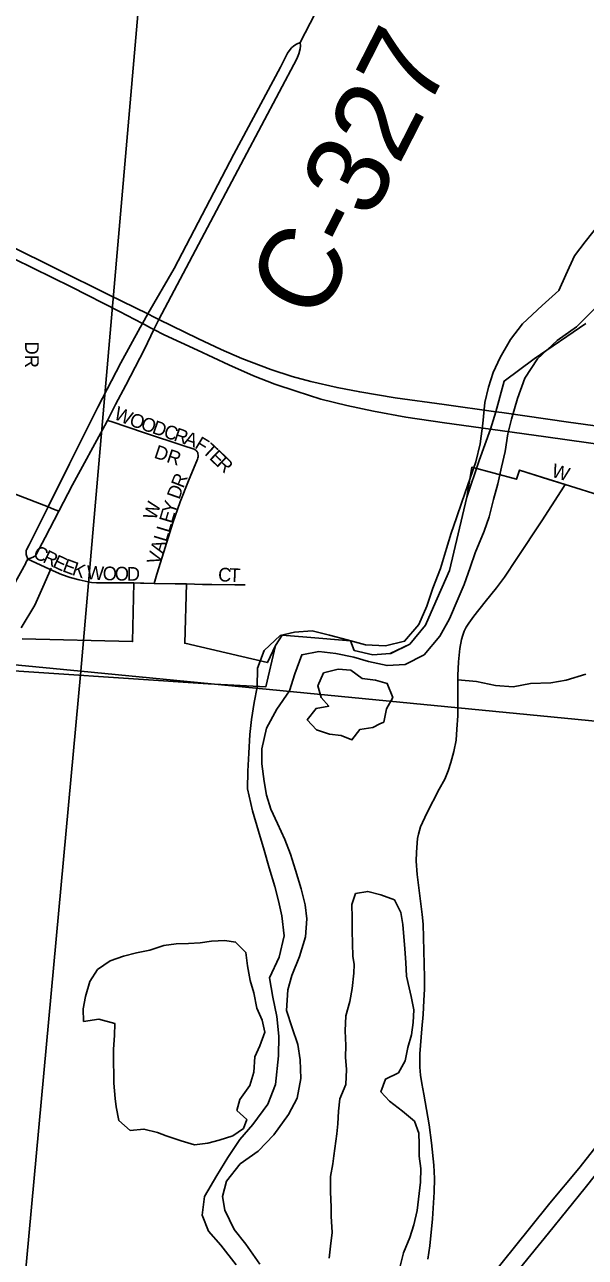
# Model space of a CAD drawing. Extents: x 1410790 to 1770854, y 566777 to 831614.
# Drawn here: x 1588531 to 1590581, y 707901 to 712404 of the extents above; entities that cross this region are included whole.
import ezdxf

# ---------------------------------------------------------------- set-up
doc = ezdxf.new("R2010")
doc.units = 0
for name, color, linetype in [('GM_X_City_Street', 7, 'Continuous'), ('GM_X_City_Street_Text', 7, 'Continuous'), ('GM_X_Corporation', 7, 'Continuous'), ('GM_X_County_Road', 7, 'Continuous'), ('GM_X_County_Road_Text', 7, 'Continuous'), ('GM_X_County_Subdivision', 7, 'Continuous'), ('GM_X_County_Subdivision_Text', 7, 'Continuous'), ('GM_X_Major_River', 7, 'Continuous'), ('GM_X_Minor_Lake', 7, 'Continuous'), ('GM_X_Minor_River', 7, 'Continuous'), ('GM_X_Section', 7, 'Continuous'), ('GM_X_State_Route', 7, 'Continuous'), ('GM_X_Township', 7, 'Continuous'), ('GM_X_Township_Subdivision', 7, 'Continuous'), ('GM_X_Township_Subdivision_Text', 7, 'Continuous'), ('GM_X_US_Route', 7, 'Continuous')]:
    doc.layers.add(name, color=color, linetype=linetype)

msp = doc.modelspace()

# ---------------------------------------------------------------- linework, layer by layer
at = {"layer": 'GM_X_City_Street'}
for points in [[(1590339.5, 710777), (1590447.4, 710742.5), (1590506.6, 710724.1)], [(1590005.1, 707894.5), (1590012.3, 707943.3), (1590022.3, 708041.4), (1590028.2, 708139.8), (1590028.8, 708189), (1590026.4, 708238.2), (1590018.8, 708320), (1590009.8, 708385.1), (1589989.8, 708497), (1589982.7, 708536.9), (1589978.1, 708566.6), (1589975.8, 708595.8), (1589975.7, 708645.1), (1589982.7, 708735.6), (1589987.4, 708788.1), (1589990.6, 708839.7), (1589992.1, 708881.2), (1589992.1, 708923.4), (1589988.2, 709118.2), (1589984, 709153.2), (1589965.4, 709299.8), (1589962.4, 709349), (1589963.4, 709381.8), (1589967.5, 709431), (1589970.9, 709447), (1589978, 709473.4), (1590001.5, 709523.5), (1590046.8, 709610.9), (1590066.4, 709647.9), (1590079.7, 709678.4), (1590089.1, 709708.9), (1590100.1, 709748.9), (1590107.9, 709790.3), (1590111.2, 709830.3), (1590114.1, 709879.5), (1590115, 709975), (1590115.1, 710027.3), (1590116.5, 710076.5), (1590121.6, 710125.5), (1590127.6, 710157.9), (1590132.2, 710173.6), (1590138.1, 710188.9), (1590145.5, 710203.5), (1590154.1, 710217.4), (1590173.5, 710244), (1590214.5, 710295.3), (1590255.8, 710346.4), (1590284.9, 710386.1), (1590330.6, 710454.2), (1590421.2, 710591.2), (1590492.2, 710701.8), (1590506.6, 710724.1)], [(1590506.6, 710724.1), (1590647.4, 710680.2), (1590650.9, 710679.2), (1590943.5, 710587.6), (1591041.2, 710556.9), (1591080.9, 710544.2), (1591165, 710517.2), (1591283.1, 710477.3)]]:
    msp.add_lwpolyline(points, dxfattribs=at)
at = {"layer": 'GM_X_Corporation'}
msp.add_lwpolyline([(1588521.7, 710161.1), (1588925.8, 710150.3), (1588930.4, 710364.7), (1589005, 710362.9), (1589122.4, 710361.3), (1589116.2, 710144.2), (1589418.4, 710073.8), (1589447.5, 710135.8), (1589472.1, 710174.5), (1589562.7, 710166.8), (1589721.9, 710153.3), (1589735.7, 710117.9), (1589803.5, 710102.2), (1589867.2, 710106.5), (1589869.7, 710106.7), (1589938.7, 710141.2), (1589996.4, 710210.1), (1590026, 710277.5), (1590084.3, 710410.3), (1590147.6, 710678), (1590165.3, 710787.1), (1590329.2, 710743.3), (1590339.5, 710777), (1590506.6, 710724.1), (1590647.4, 710680.2)], dxfattribs=at)
at = {"layer": 'GM_X_County_Road'}
for points in [[(1589538.1, 712339.4), (1589630, 712516.7), (1589863.9, 712957.5)], [(1588981.5, 711348.1), (1589077.9, 711513.7), (1589296.2, 711930.5), (1589465.7, 712248.7), (1589489.9, 712295.3), (1589492, 712299.4), (1589501.1, 712313.4), (1589506.7, 712320), (1589514.8, 712326.9), (1589524.3, 712332.8), (1589538.1, 712339.4)], [(1589021.9, 711327.5), (1589178, 711621.3), (1589332.3, 711913.8), (1589526.4, 712279.4), (1589533.9, 712297.3), (1589537.8, 712315.2), (1589539, 712327.2), (1589538.1, 712339.4)], [(1588617, 710642.3), (1588695.4, 710799.4), (1588798.8, 711006.4), (1588882.6, 711169.2), (1588952.9, 711297.5), (1588961.5, 711312.6)], [(1588961.5, 711312.6), (1588981.5, 711348.1)], [(1589003.6, 711290.3), (1589021.9, 711327.5)], [(1588833.7, 710958.6), (1588863.7, 711017.2), (1588900.4, 711086.7), (1588968.6, 711219.1), (1589003.6, 711290.3)], [(1588655.9, 710627), (1588705.9, 710723), (1588824.1, 710939.8), (1588833.7, 710958.6)], [(1588542.5, 710451.3), (1588537.2, 710468.3), (1588536.7, 710471.2), (1588536.2, 710475), (1588536.4, 710479.1), (1588537.2, 710483.4), (1588538.1, 710485.7), (1588547.4, 710503.4), (1588617, 710642.3)], [(1588542.5, 710451.3), (1588561.9, 710459), (1588563.8, 710459.8), (1588566.1, 710461), (1588569, 710463), (1588571.5, 710465.7), (1588573.2, 710468.6), (1588606.1, 710530.8), (1588655.9, 710627)], [(1588390.2, 710173.4), (1588417.3, 710223.5), (1588418.2, 710225.3), (1588464.6, 710309.6), (1588534.9, 710437.4)], [(1588534.9, 710437.4), (1588535.7, 710438.9), (1588542.5, 710451.3)]]:
    msp.add_lwpolyline(points, dxfattribs=at)
at = {"layer": 'GM_X_County_Subdivision'}
for points in [[(1588833.7, 710958.6), (1588847.1, 710954.1), (1588969.1, 710913.5), (1589112.8, 710865.7), (1589146.6, 710854.7), (1589150.4, 710853.1), (1589154, 710850.9), (1589157.8, 710848.2), (1589161.6, 710844.3), (1589163.7, 710840.9)], [(1589005, 710362.9), (1589014.8, 710396.5), (1589033.2, 710459.5), (1589073.3, 710584.2), (1589099.9, 710661.6), (1589130.5, 710737.6), (1589163, 710817.5), (1589164.3, 710821.4), (1589165.3, 710825.9), (1589165.3, 710831.7), (1589164.7, 710837), (1589163.7, 710840.9)]]:
    msp.add_lwpolyline(points, dxfattribs=at)
at = {"layer": 'GM_X_Major_River'}
for points in [[(1591615.2, 712404.9), (1591575.7, 712345.6), (1591530.3, 712288.5), (1591490.5, 712219.3), (1591438.9, 712154.3), (1591391.6, 712103.2), (1591340.7, 712070.3), (1591266.2, 712056.1), (1591194.1, 712057.8), (1591139.7, 712047), (1591075.8, 712056.6), (1591001.3, 712040.3), (1590950.7, 712019.4), (1590881.9, 711992.9), (1590812.4, 711932.4), (1590769, 711877.2), (1590723.3, 711810.1), (1590675.4, 711735), (1590636, 711681.8), (1590580.2, 711610.8)], [(1590580.2, 711610.8), (1590540.9, 711559.6), (1590509.2, 711490.1), (1590483.8, 711432.5), (1590422.4, 711377.8), (1590350.6, 711311.3), (1590307.2, 711254.1), (1590269.5, 711188.8), (1590244.2, 711133.2), (1590226.8, 711079.4), (1590213.5, 711023.5), (1590205.6, 710947.5), (1590195.9, 710873.5), (1590180.2, 710807.6), (1590128.6, 710660.3), (1590109.2, 710602.6), (1590089.8, 710546.8), (1590072.5, 710491), (1590050.7, 710417.3), (1590022.9, 710345.7), (1590001.3, 710280), (1589971.6, 710212.5), (1589920, 710151.5), (1589849.5, 710135.1), (1589777.4, 710138.8), (1589709.7, 710156.4), (1589646, 710174), (1589582.3, 710189.6), (1589518, 710185.1), (1589465.6, 710172.3), (1589406.2, 710117.5), (1589382.6, 710053.8), (1589380.9, 709983.6), (1589369.6, 709927.7), (1589360.1, 709865.7), (1589354.8, 709811.6), (1589351.1, 709743.4), (1589347.5, 709677.3), (1589346, 709613.1), (1589364.1, 709532.4), (1589386.3, 709457.6), (1589406.7, 709388.9), (1589425.2, 709324.2), (1589445.6, 709255.5), (1589458.4, 709203), (1589471.1, 709148.5), (1589479.4, 709076), (1589461.5, 708998.2), (1589425.6, 708922.8), (1589437.9, 708852.2), (1589452.3, 708781.6), (1589460.5, 708709.2), (1589458.8, 708636.9), (1589448.3, 708532.8), (1589420.5, 708461.2), (1589364.6, 708386.3), (1589317.2, 708331.2), (1589273.5, 708266), (1589233.9, 708200.7), (1589187.9, 708123.5), (1589180.3, 708055.4), (1589202.9, 707996.7), (1589247.8, 707945.4), (1589304.2, 707873.8)], [(1590612.4, 711365.3), (1590548.8, 711300.5), (1590477.4, 711250.1), (1590405.7, 711183.5), (1590359.9, 711112.4), (1590332.1, 711038.8), (1590310.2, 710963), (1590296.9, 710909.2), (1590287.4, 710845.2), (1590273.9, 710787.3), (1590260.5, 710727.4), (1590245.1, 710669.6), (1590229.5, 710605.7), (1590210.2, 710554), (1590178.3, 710474.5), (1590159, 710420.8), (1590137.4, 710359.1), (1590116.1, 710307.4), (1590084.3, 710233.9), (1590048.7, 710170.5), (1589991, 710101.6), (1589922, 710067.1), (1589855.8, 710062.7), (1589788, 710078.3), (1589734.3, 710093.7), (1589668.5, 710107.2), (1589606.5, 710114.7), (1589544.1, 710102.2), (1589518.4, 710032.5), (1589498.9, 709970.8), (1589453.2, 709903.6), (1589415.4, 709834.2), (1589397.6, 709758.4), (1589398.3, 709704.2), (1589406.8, 709639.8), (1589415.6, 709589.4), (1589430.4, 709538.8), (1589455.2, 709486.1), (1589481.8, 709427.2), (1589502.6, 709374.5), (1589521.2, 709315.9), (1589541.6, 709247.2), (1589556.2, 709188.6), (1589563, 709138.3)], [(1589563, 709138.3), (1589557.4, 709072.2), (1589535.7, 709000.4), (1589508, 708930.8), (1589492.7, 708879), (1589488.8, 708802.8), (1589509.4, 708740.1), (1589530, 708679.4), (1589538.6, 708623), (1589541, 708554.7), (1589527.2, 708482.8), (1589495.8, 708423.3), (1589441.8, 708348.3), (1589384.3, 708289.4), (1589319.1, 708242.8), (1589269.5, 708179.8), (1589254.1, 708123.9), (1589262.9, 708073.5), (1589297.3, 708002.5), (1589340.1, 707949.3), (1589390.4, 707875.8)]]:
    msp.add_lwpolyline(points, dxfattribs=at)
at = {"layer": 'GM_X_Minor_Lake'}
for points in [[(1589829.7, 709849.8), (1589843.8, 709856.8), (1589854.1, 709904.8), (1589876.4, 709946.7), (1589856.8, 709997), (1589813, 710009.3), (1589765.1, 710015.7), (1589723.4, 710046.1), (1589677.5, 710050.4), (1589623.5, 710036.8)], [(1589623.5, 710036.8), (1589603.1, 709988.9), (1589614.8, 709946.7), (1589642.5, 709914.4), (1589596.5, 709906.7), (1589564.2, 709864.9), (1589597.9, 709828.5), (1589645.7, 709812.2), (1589687.6, 709807.8), (1589727.4, 709791.5), (1589755.7, 709829.4), (1589803.7, 709837), (1589829.7, 709849.8)], [(1589741, 709230.1), (1589726.7, 709190.2), (1589728.3, 709142), (1589727.9, 709093.9), (1589731.2, 709001.7), (1589735, 708971.6), (1589734.7, 708939.5), (1589728.3, 708883.5), (1589719.9, 708835.4), (1589705.5, 708783.4), (1589703.1, 708729.3), (1589704.7, 708675.2), (1589704.3, 708633.1), (1589708, 708586.9), (1589705.5, 708532.8), (1589683.2, 708480.9), (1589678.8, 708434.8), (1589676.4, 708388.7), (1589672.2, 708352.7), (1589661.6, 708272.6), (1589657.3, 708242.5), (1589649, 708196.5), (1589648.5, 708140.4), (1589652.1, 708084.2), (1589651.8, 708052.2), (1589655.3, 707992), (1589649, 707941.9), (1589644.6, 707897.9)], [(1589902, 707863.9), (1589916.4, 707917.9), (1589938.8, 707973.9), (1589953.2, 708019.9), (1589965.6, 708071.9), (1589978.4, 708176), (1589978.8, 708226.1), (1589973.1, 708270.3), (1589973.5, 708314.4), (1589971.8, 708354.5), (1589956.2, 708398.7), (1589912.5, 708435.1), (1589864.8, 708471.5), (1589833.2, 708505.8), (1589849.5, 708551.8), (1589897.6, 708575.5), (1589921.9, 708619.4), (1589932.3, 708667.5), (1589944.7, 708713.5), (1589951, 708759.5), (1589953.4, 708805.6), (1589943.8, 708853.8), (1589936, 708885.9), (1589926.4, 708928.1), (1589924.8, 708978.2), (1589921.2, 709028.3), (1589913.9, 709116.6), (1589906.2, 709160.8), (1589882.6, 709207), (1589832.8, 709225.4), (1589785, 709237.8), (1589741, 709230.1)], [(1589314.6, 709040.3), (1589302.2, 709053), (1589262.3, 709059.3), (1589214.3, 709055.7), (1589172.3, 709050), (1589130.4, 709048.3), (1589084.4, 709046.6), (1589040.4, 709040.9), (1588988.3, 709023.3), (1588940.3, 709013.6), (1588892.3, 709001.9), (1588844.2, 708984.2), (1588798, 708952.5), (1588769.7, 708908.6), (1588753.3, 708854.6), (1588745, 708808.6), (1588746.6, 708762.5)], [(1588746.6, 708762.5), (1588802.2, 708770.9), (1588860.4, 708755.6), (1588860.1, 708711.5), (1588855.7, 708661.4), (1588855.3, 708613.3), (1588856.9, 708569.2), (1588856.7, 708537.1), (1588862.2, 708481), (1588866, 708450.9), (1588875.6, 708400.7), (1588917.2, 708364.3), (1588967.2, 708369.9), (1589017.1, 708357.5), (1589048.9, 708345.3), (1589102.7, 708326.8), (1589152.5, 708312.4), (1589200.5, 708318.1), (1589242.5, 708329.8), (1589292.6, 708345.5), (1589330.7, 708372.5), (1589343, 708405.2), (1589307.3, 708437.6), (1589317.6, 708477.6), (1589354, 708529.4), (1589368.3, 708577.4), (1589372.8, 708633.5), (1589391.1, 708673.5), (1589409.4, 708723.5), (1589399.8, 708767.6), (1589380.2, 708811.9), (1589368.6, 708868.1), (1589355, 708912.3), (1589345.4, 708966.5), (1589339.8, 709014.6), (1589314.6, 709040.3)]]:
    msp.add_lwpolyline(points, dxfattribs=at)
at = {"layer": 'GM_X_Minor_River'}
for points in [[(1588518.2, 710201.4), (1588568.8, 710283.2), (1588597.3, 710349.1), (1588627.8, 710419.1)], [(1590114.6, 710011.1), (1590182.5, 710004.6), (1590252.3, 709990), (1590316.2, 709985.5), (1590380.2, 709997.1), (1590454.1, 710000.5), (1590510.1, 710010.1), (1590582.2, 710031.6)]]:
    msp.add_lwpolyline(points, dxfattribs=at)
at = {"layer": 'GM_X_Section'}
for points in [[(1589194.8, 715318.7), (1588736.5, 710042.5), (1583457.2, 710550.8), (1583863.1, 715803.7)], [(1594520.4, 714823.7), (1594039.9, 709527.8), (1588736.5, 710042.5), (1589194.8, 715318.7)], [(1583457.2, 710550.8), (1588736.5, 710042.5), (1588248, 704750.8), (1582978.6, 705257)], [(1588736.5, 710042.5), (1594039.9, 709527.8), (1593585.4, 704247.5), (1588248, 704750.8)]]:
    msp.add_lwpolyline(points, close=True, dxfattribs=at)
at = {"layer": 'GM_X_State_Route'}
for points in [[(1589021.9, 711327.5), (1589004.2, 711336.1), (1588981.5, 711348.1), (1588838.4, 711417.7), (1588647.7, 711512.6), (1588309.8, 711678.4)], [(1590739.7, 710855.5), (1590436.4, 710898.9), (1590233.4, 710926.6), (1590065.7, 710949.5), (1589923.9, 710970.8), (1589806.8, 710992), (1589708.3, 711013.3), (1589613.5, 711036.4), (1589523, 711064.8), (1589445, 711091.4), (1589367.8, 711121.5), (1589277.4, 711161.4), (1589163, 711214.7), (1589041.5, 711270.9), (1589003.6, 711290.3), (1588991, 711296.9), (1588969.4, 711308.4), (1588961.5, 711312.6), (1588878.3, 711356.5), (1588700.9, 711446.1), (1588352.4, 711617.2)], [(1590812.3, 710912.3), (1590519.6, 710952.5), (1590275.7, 710986.8), (1590253.4, 710989.9), (1590064.4, 711016.1), (1589885.5, 711041.1), (1589755.8, 711062.7), (1589672.9, 711078.1), (1589577.1, 711100.3), (1589508.8, 711118.9), (1589430.8, 711144.6), (1589325.2, 711184.5), (1589249, 711217.3), (1589164.2, 711258.3), (1589021.9, 711327.5)]]:
    msp.add_lwpolyline(points, dxfattribs=at)
at = {"layer": 'GM_X_Township'}
msp.add_lwpolyline([(1588326.5, 710055.3), (1589202.2, 709996.6), (1589412.1, 709985.1), (1589447.5, 710135.8), (1589472.1, 710174.5), (1589562.7, 710166.8), (1589721.9, 710153.3), (1589735.7, 710117.9), (1589803.5, 710102.2), (1589867.2, 710106.5), (1589938.7, 710141.2), (1589996.4, 710210.1), (1590026, 710277.5), (1590084.3, 710410.3), (1590147.6, 710678), (1590192.7, 710812.2), (1590233.4, 710926.6), (1590253.4, 710989.9), (1590284.2, 711102.1), (1590393.8, 711183.6), (1590582.5, 711312.9)], dxfattribs=at)
msp.add_lwpolyline([(1588326.5, 710055.3), (1589202.2, 709996.6), (1589412.1, 709985.1), (1589447.5, 710135.8), (1589472.1, 710174.5), (1589562.7, 710166.8), (1589721.9, 710153.3), (1589735.7, 710117.9), (1589803.5, 710102.2), (1589867.2, 710106.5), (1589938.7, 710141.2), (1589996.4, 710210.1), (1590026, 710277.5), (1590084.3, 710410.3), (1590147.6, 710678), (1590192.7, 710812.2), (1590233.4, 710926.6), (1590253.4, 710989.9), (1590284.2, 711102.1), (1590393.8, 711183.6), (1590582.5, 711312.9)], dxfattribs=at)
at = {"layer": 'GM_X_Township_Subdivision'}
for points in [[(1588240.8, 710786.1), (1588300.5, 710762.6), (1588408.4, 710722.7), (1588500.7, 710688.1), (1588617, 710642.3)], [(1588617, 710642.3), (1588636.7, 710634.6), (1588655.9, 710627)], [(1588542.5, 710451.3), (1588635.6, 710409.3), (1588666.3, 710396), (1588697.8, 710384.8), (1588730, 710375.7), (1588762.7, 710368.6), (1588775, 710366.7), (1588793.4, 710365.4), (1588810, 710365.4), (1588930.4, 710364.7), (1588954.8, 710363.9), (1589005, 710362.9)], [(1589005, 710362.9), (1589080.9, 710361.9), (1589122.4, 710361.3), (1589181.2, 710359.7), (1589215.1, 710358.7), (1589299.1, 710358.2), (1589336.9, 710358.2)]]:
    msp.add_lwpolyline(points, dxfattribs=at)
at = {"layer": 'GM_X_US_Route'}
for points in [[(1590150, 707725.8), (1590316.3, 707932), (1590451.3, 708099.6), (1590557.1, 708225.3), (1590674.1, 708374.3), (1590736, 708451.4), (1590886.3, 708639.6), (1591105.1, 708908.5), (1591283.9, 709130.6), (1591320.3, 709175.8), (1591423.8, 709302.2), (1591538, 709443), (1591595.9, 709514.9), (1591684.3, 709625.6), (1591910.3, 709904.8), (1592084, 710116.2), (1592201.3, 710262.6), (1592388.7, 710493.5), (1592432.4, 710547.4), (1592499.7, 710630.2), (1592772.3, 710967.7), (1593345.2, 711677.1), (1593382.7, 711723.3), (1593667.4, 712073.6)], [(1588611.8, 705493.7), (1588612, 705494.2), (1588688.5, 705660.7), (1588740, 705763.6), (1588790.1, 705856.5), (1588846.4, 705953.3), (1588916.1, 706067.9), (1588981.8, 706160.6), (1589049.5, 706255.4), (1589130.7, 706363.8), (1589290.1, 706562.7), (1589463.8, 706778), (1589485.9, 706805.4), (1589621.4, 706972.1), (1589797.4, 707189.8), (1590002.6, 707442.9), (1590290.5, 707798.6), (1590445.7, 707989.8), (1590579.9, 708155.7), (1590688.7, 708291.9), (1590702, 708308.3)]]:
    msp.add_lwpolyline(points, dxfattribs=at)

# ---------------------------------------------------------------- texts
at = {"layer": 'GM_X_City_Street_Text'}
msp.add_text('W', height=50, rotation=342.8914, dxfattribs=at).set_placement((1590453.3, 710754.1))
at = {"layer": 'GM_X_County_Road_Text'}
msp.add_text('C-327', height=300, rotation=62.968, dxfattribs=at).set_placement((1589604.3, 711310.7))
at = {"layer": 'GM_X_County_Subdivision_Text'}
for s, rotation, p in [('W', 336.3533, (1588853.7, 710965.6)), ('O', 341.3791, (1588910.6, 710940.9)), ('O', 341.2195, (1588952.2, 710926.8)), ('D', 341.1988, (1588993.9, 710912.7)), ('C', 341.2002, (1589035.5, 710898.5)), ('R', 341.2225, (1589073, 710885.7)), ('A', 341.1918, (1589110.5, 710873)), ('DR', 341.5651, (1589001, 710822.9)), ('F', 328.5536, (1589149.5, 710860)), ('T', 317.2412, (1589177.5, 710843.2)), ('E', 316.4104, (1589203.2, 710819.5)), ('R', 316.3913, (1589228.7, 710795.2)), ('R', 68.4691, (1589111.1, 710708.2)), ('D', 70.6388, (1589096.7, 710667.1)), ('W', 72.1605, (1589010.5, 710591.5)), ('Y', 72.9198, (1589079.7, 710613)), ('E', 73.2777, (1589069.6, 710579.4)), ('L', 73.285, (1589049.4, 710512)), ('L', 73.2777, (1589059.5, 710545.7)), ('A', 73.2966, (1589036.7, 710469.9)), ('V', 73.2861, (1589024.1, 710427.7))]:
    msp.add_text(s, height=50, rotation=rotation, dxfattribs=at).set_placement(p)
at = {"layer": 'GM_X_Township_Subdivision_Text'}
for s, rotation, p in [('DR', 270, (1588532.7, 711246.7)), ('C', 334.7058, (1588558.3, 710458.8)), ('R', 334.7058, (1588594.1, 710441.9)), ('E', 334.6811, (1588629.9, 710424.9)), ('E', 339.7109, (1588666.1, 710408)), ('K', 342.2481, (1588701.4, 710395)), ('W', 355.99, (1588756.2, 710379.1)), ('O', 358.9118, (1588816, 710375)), ('O', 358.8416, (1588860, 710374.2)), ('D', 358.8197, (1588904, 710373.3)), ('C', 356.1116, (1589236.9, 710371.7)), ('T', 357.466, (1589277.7, 710369))]:
    msp.add_text(s, height=50, rotation=rotation, dxfattribs=at).set_placement(p)

doc.saveas('drawing.dxf')
